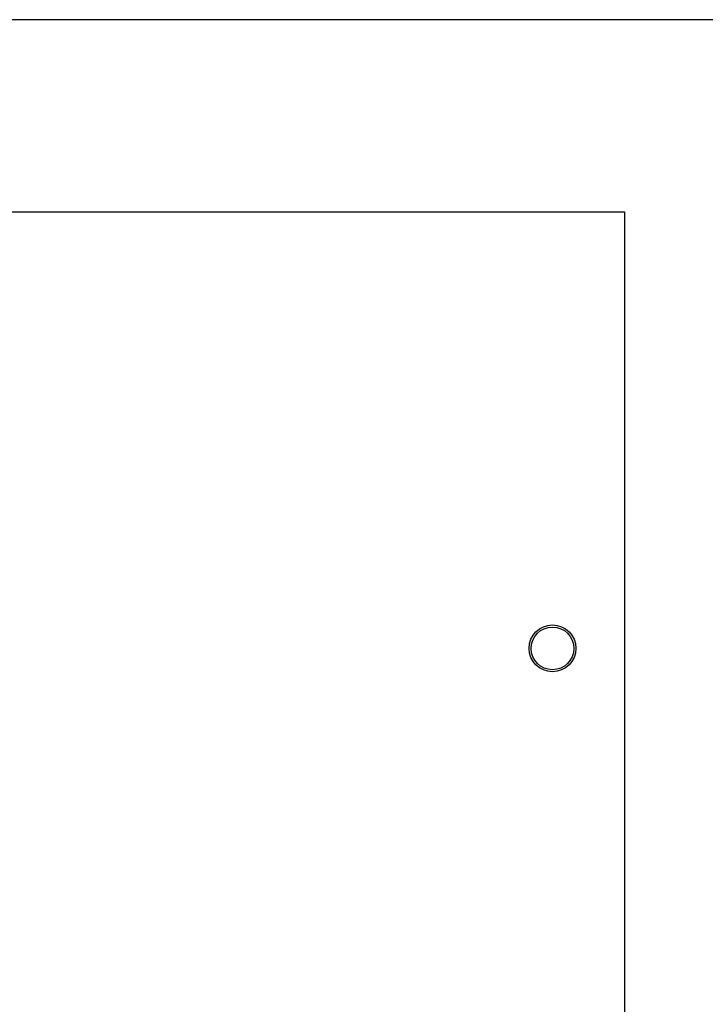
# Model space of a CAD drawing. Header units: inches. Extents: x 24 to 1128, y -94 to 748.
# Tile 508 of 546: x 622 to 651, y 565 to 606. Entities that reach past the tile are written whole.
import ezdxf

# ---------------------------------------------------------------- set-up
doc = ezdxf.new("R2010")
doc.units = ezdxf.units.IN
doc.header["$LTSCALE"] = 32
doc.header["$MEASUREMENT"] = 0
doc.layers.add('Visible (ANSI)', color=7, linetype='Continuous', lineweight=30)

msp = doc.modelspace()

# ---------------------------------------------------------------- linework, layer by layer
at = {"layer": 'Visible (ANSI)'}
for p, q in [((692.91529, 606.05891), (537.97679, 606.05891)), ((603.41529, 598.05891), (647.41529, 598.05891)), ((647.41529, 598.05891), (647.41529, 560.69882))]:
    msp.add_line(p, q, dxfattribs=at)
for radius in [0.975, 0.89]:
    msp.add_circle((644.41529, 579.87141), radius, dxfattribs=at)

doc.saveas('drawing.dxf')
